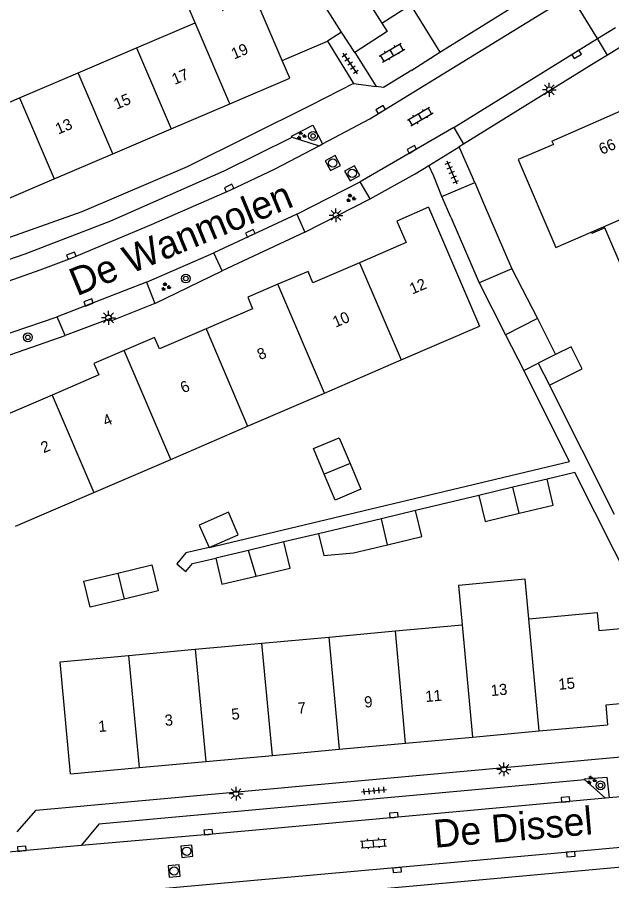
# Model space of a CAD drawing. Extents: x 137999 to 141000, y 397500 to 400501.
# Drawn here: x 138750.8 to 138804.1, y 400207.3 to 400284.6 of the extents above; entities that cross this region are included whole.
import ezdxf

# ---------------------------------------------------------------- set-up
doc = ezdxf.new("R2010")
doc.units = 0
for name, color, linetype in [('gg-afsc-erfafscheiding', 7, 'Continuous'), ('gg-afsc-muur', 7, 'Continuous'), ('gg-anno-huisnummerreeks BGT', 7, 'Continuous'), ('gg-anno-openbare ruimte label', 7, 'Continuous'), ('gg-bbg-bijgebouw', 7, 'Continuous'), ('gg-bbg-gedigitaliseerde bebouwing', 7, 'Continuous'), ('gg-bbg-gedigitaliseerde bijgebouw', 7, 'Continuous'), ('gg-bbg-hoofdgebouw', 7, 'Continuous'), ('gg-bbg-luifel en loopbrug', 7, 'Continuous'), ('gg-bbg-tussenscheiding', 7, 'Continuous'), ('gg-knt-verharding', 7, 'Continuous'), ('gg-knt-verharding nz', 7, 'Continuous'), ('gt-grn-vlakafsluiter', 7, 'Continuous'), ('gt-grn-weggrens', 7, 'Continuous'), ('gt-symb-boom', 7, 'Continuous'), ('gt-symb-groenvak', 7, 'Continuous'), ('gt-symb-klinker verharding', 7, 'Continuous'), ('gt-symb-kolk', 7, 'Continuous'), ('gt-symb-lichtmast', 7, 'Continuous'), ('gt-symb-rioolschacht', 7, 'Continuous'), ('gt-symb-tegel verharding', 7, 'Continuous')]:
    doc.layers.add(name, color=color, linetype=linetype)

# ---------------------------------------------------------------- blocks, each defined once
blk = doc.blocks.new('gt0-TEG1')
at = {"layer": 'gt-symb-tegel verharding'}
for p, q in [((-1.125, 0), (1.125, 0)), ((-0.9, -0.25), (-0.9, 0.25)), ((-0.45, -0.25), (-0.45, 0.25)), ((0, -0.25), (0, 0.25)), ((0.45, -0.25), (0.45, 0.25)), ((0.9, -0.25), (0.9, 0.25))]:
    blk.add_line(p, q, dxfattribs=at)
blk = doc.blocks.new('gt0-KL1')
at = {"layer": 'gt-symb-klinker verharding'}
for p, q in [((-1.15, 0.3), (1.15, 0.3)), ((-1, -0.3), (-1, 0.3)), ((-0.5, 0.3), (-0.5, 0.45)), ((0, -0.3), (0, 0.3)), ((0.5, 0.3), (0.5, 0.45)), ((1, -0.3), (1, 0.3)), ((-1.15, -0.3), (1.15, -0.3)), ((-0.5, -0.45), (-0.5, -0.3)), ((0.5, -0.45), (0.5, -0.3))]:
    blk.add_line(p, q, dxfattribs=at)
blk = doc.blocks.new('gt0-KOLK')
at = {"layer": 'gt-symb-kolk'}
blk.add_lwpolyline([(0, 0), (0.375, 0), (0.375, 0.4), (-0.375, 0.4), (-0.375, 0), (0, 0)], dxfattribs=at)
blk = doc.blocks.new('gt0-LMAST')
at = {"layer": 'gt-symb-lichtmast'}
for p, q in [((-0.182, 0.173), (-0.447, 0.438)), ((-0.005, 0.246), (-0.005, 0.621)), ((0.172, 0.173), (0.437, 0.438)), ((-0.255, -0.004), (-0.63, -0.004)), ((-0.182, -0.181), (-0.447, -0.446)), ((-0.005, -0.254), (-0.005, -0.629)), ((0.437, -0.446), (0.172, -0.181)), ((0.245, -0.004), (0.62, -0.004))]:
    blk.add_line(p, q, dxfattribs=at)
blk.add_circle((-0.005, -0.004), 0.25, dxfattribs=at)
blk = doc.blocks.new('gt0-RS')
at = {"layer": 'gt-symb-rioolschacht'}
blk.add_lwpolyline([(-0.5, -0.5), (0.5, -0.5), (0.5, 0.5), (-0.5, 0.5)], close=True, dxfattribs=at)
blk.add_circle((0, 0), 0.375, dxfattribs=at)
blk = doc.blocks.new('gt0-BOOM')
at = {"layer": 'gt-symb-boom'}
for radius in [0.4, 0.2]:
    blk.add_circle((0, 0), radius, dxfattribs=at)
blk = doc.blocks.new('gt0-GRVAK')
at = {"layer": 'gt-symb-groenvak'}
for p, q in [((-0.11, 0.189), (-0.228, 0.24)), ((-0.182, 0.153), (0.088, 0.153)), ((-0.091, 0.211), (-0.156, 0.322)), ((-0.047, 0.214), (-0.047, 0.393)), ((-0.004, 0.211), (0.061, 0.322)), ((0.015, 0.189), (0.133, 0.24)), ((0.262, -0.052), (0.197, 0.059)), ((0.305, -0.049), (0.305, 0.13)), ((0.349, -0.052), (0.414, 0.059)), ((-0.245, -0.228), (-0.363, -0.177)), ((-0.318, -0.264), (-0.047, -0.264)), ((-0.226, -0.206), (-0.291, -0.095)), ((-0.183, -0.203), (-0.183, -0.024)), ((-0.139, -0.206), (-0.074, -0.095)), ((-0.12, -0.228), (-0.002, -0.177)), ((0.243, -0.074), (0.125, -0.023)), ((0.17, -0.11), (0.441, -0.11)), ((0.368, -0.074), (0.486, -0.023))]:
    blk.add_line(p, q, dxfattribs=at)

msp = doc.modelspace()

# ---------------------------------------------------------------- linework, layer by layer
at = {"layer": 'gg-afsc-erfafscheiding'}
for p, q in [((138788.668, 400281.478), (138795.599, 400285.786)), ((138774.536, 400280.74), (138778.607, 400282.48)), ((138802.659, 400280.571), (138790.791, 400273.24)), ((138790.791, 400273.24), (138790.417, 400273.003)), ((138791.799, 400269.817), (138790.417, 400273.003)), ((138776.556, 400265.354), (138782.411, 400268.341)), ((138763.119, 400258.978), (138769.157, 400261.877)), ((138748.898, 400253.957), (138755.073, 400256.095)), ((138804.323, 400240.051), (138798.494, 400251.659)), ((138792.169, 400241.771), (138786.497, 400240.405)), ((138777.791, 400238.327), (138774.697, 400237.599))]:
    msp.add_line(p, q, dxfattribs=at)
for points in [[(138783.475, 400284.088), (138786.036, 400285.707), (138788.668, 400281.478)], [(138767.979, 400237.114), (138800.295, 400244.813), (138796.192, 400252.972)], [(138806.426, 400229.981), (138806.12, 400233.229), (138800.79, 400243.828), (138798.289, 400243.231)], [(138767.979, 400237.114), (138765.881, 400236.619), (138765.077, 400235.648), (138765.904, 400234.964), (138766.479, 400235.658), (138768.576, 400236.153)]]:
    msp.add_lwpolyline(points, dxfattribs=at)
at = {"layer": 'gg-afsc-muur'}
for p, q in [((138788.861, 400268.555), (138788.139, 400270.357)), ((138750.769, 400211.637), (138752.471, 400213.564))]:
    msp.add_line(p, q, dxfattribs=at)
at = {"layer": 'gg-bbg-bijgebouw'}
for p, q in [((138781.041, 400281.435), (138779.865, 400283.281)), ((138788.861, 400268.555), (138791.799, 400269.817)), ((138791.799, 400269.817), (138792.599, 400267.954)), ((138789.661, 400266.692), (138788.861, 400268.555)), ((138792.599, 400267.954), (138795.14, 400262.075)), ((138789.661, 400266.692), (138792.2, 400260.811))]:
    msp.add_line(p, q, dxfattribs=at)
for points in [[(138779.865, 400283.281), (138777.04, 400287.719), (138779.959, 400289.611), (138783.475, 400284.088)], [(138783.475, 400284.088), (138783.96, 400283.327), (138781.041, 400281.435)]]:
    msp.add_lwpolyline(points, dxfattribs=at)
at = {"layer": 'gg-bbg-gedigitaliseerde bebouwing'}
for p, q in [((138761.48, 400281.875), (138766.722, 400284.113)), ((138756.237, 400279.637), (138761.48, 400281.875)), ((138750.995, 400277.4), (138756.237, 400279.637)), ((138787.663, 400267.591), (138792.239, 400256.931)), ((138785.213, 400253.904), (138792.239, 400256.931)), ((138778.316, 400250.933), (138785.213, 400253.904)), ((138771.437, 400247.97), (138778.316, 400250.933)), ((138764.54, 400244.999), (138771.437, 400247.97)), ((138757.652, 400242.032), (138764.54, 400244.999)), ((138750.634, 400239.009), (138757.652, 400242.032)), ((138796.639, 400230.723), (138802.793, 400231.287)), ((138802.793, 400231.287), (138802.941, 400229.664)), ((138784.69, 400229.629), (138790.664, 400230.176)), ((138778.704, 400229.081), (138784.69, 400229.629)), ((138766.744, 400227.986), (138772.719, 400228.533)), ((138772.719, 400228.533), (138778.704, 400229.081)), ((138760.749, 400227.437), (138766.744, 400227.986)), ((138754.634, 400226.875), (138760.749, 400227.437))]:
    msp.add_line(p, q, dxfattribs=at)
for points in [[(138766.722, 400284.113), (138765.343, 400287.33), (138767.825, 400288.394), (138769.208, 400285.168)], [(138745.743, 400275.158), (138744.595, 400278.443), (138746.894, 400279.424), (138748.042, 400276.139), (138750.995, 400277.4)], [(138806.858, 400257.885), (138803.465, 400265.736), (138802.299, 400265.232), (138802.251, 400265.343)], [(138796.639, 400230.723), (138796.313, 400234.265), (138790.338, 400233.715), (138790.664, 400230.176)]]:
    msp.add_lwpolyline(points, dxfattribs=at)
at = {"layer": 'gg-bbg-gedigitaliseerde bijgebouw'}
for p, q in [((138795.14, 400262.075), (138797.416, 400257.606)), ((138792.2, 400260.811), (138794.57, 400256.157)), ((138797.416, 400257.606), (138794.57, 400256.157)), ((138799.047, 400254.403), (138797.498, 400253.629)), ((138797.498, 400253.629), (138798.494, 400251.659)), ((138780.619, 400244.628), (138778.312, 400243.666)), ((138798.289, 400243.231), (138795.225, 400242.5)), ((138795.225, 400242.5), (138792.169, 400241.771)), ((138786.497, 400240.405), (138783.433, 400239.674)), ((138783.433, 400239.674), (138777.791, 400238.327)), ((138774.697, 400237.599), (138771.506, 400236.845)), ((138771.506, 400236.845), (138768.576, 400236.153))]:
    msp.add_line(p, q, dxfattribs=at)
for points in [[(138798.494, 400251.659), (138801.419, 400253.121), (138800.432, 400255.096), (138799.047, 400254.403)], [(138780.619, 400244.628), (138781.581, 400242.321), (138779.274, 400241.359), (138778.312, 400243.666)], [(138795.79, 400240.178), (138798.844, 400240.906), (138798.289, 400243.231)], [(138792.169, 400241.771), (138792.725, 400239.447), (138795.79, 400240.178)], [(138767.979, 400237.114), (138770.593, 400238.254), (138769.719, 400240.259), (138767.105, 400239.119), (138767.979, 400237.114)], [(138783.988, 400237.349), (138787.052, 400238.08), (138786.497, 400240.405)], [(138777.791, 400238.327), (138778.256, 400236.382), (138780.934, 400236.62), (138783.988, 400237.349)], [(138772.193, 400234.541), (138775.249, 400235.263), (138774.697, 400237.599)], [(138759.797, 400234.817), (138762.851, 400235.547), (138763.409, 400233.213), (138760.366, 400232.485)], [(138768.576, 400236.153), (138769.127, 400233.817), (138772.193, 400234.541)], [(138760.366, 400232.485), (138757.302, 400231.752), (138756.739, 400234.085), (138759.797, 400234.817)]]:
    msp.add_lwpolyline(points, dxfattribs=at)
at = {"layer": 'gg-bbg-hoofdgebouw'}
for p, q in [((138774.536, 400280.74), (138772.11, 400286.399)), ((138775.222, 400279.14), (138774.536, 400280.74)), ((138769.831, 400276.841), (138775.222, 400279.14)), ((138764.58, 400274.602), (138769.831, 400276.841)), ((138759.352, 400272.373), (138764.58, 400274.602)), ((138754.098, 400270.133), (138759.352, 400272.373)), ((138748.847, 400267.894), (138754.098, 400270.133)), ((138802.941, 400229.664), (138806.426, 400229.981)), ((138755.563, 400216.821), (138754.634, 400226.875)), ((138797.564, 400220.668), (138803.708, 400221.231)), ((138785.604, 400219.573), (138791.589, 400220.121)), ((138791.589, 400220.121), (138797.564, 400220.668)), ((138779.639, 400219.026), (138785.604, 400219.573)), ((138767.679, 400217.931), (138773.664, 400218.479)), ((138773.664, 400218.479), (138779.639, 400219.026)), ((138761.704, 400217.384), (138767.679, 400217.931)), ((138755.563, 400216.821), (138761.704, 400217.384))]:
    msp.add_line(p, q, dxfattribs=at)
for points in [[(138798.723, 400273.505), (138806.407, 400276.881), (138808.343, 400272.394), (138807.285, 400271.938), (138808.74, 400268.415), (138811.053, 400269.417), (138811.113, 400269.279)], [(138798.723, 400273.505), (138798.848, 400273.203), (138795.687, 400271.855), (138799.082, 400263.978), (138802.251, 400265.343)], [(138787.663, 400267.591), (138784.814, 400266.339), (138785.64, 400264.416), (138781.474, 400262.617)], [(138781.474, 400262.617), (138777.297, 400260.814), (138776.871, 400261.843), (138774.153, 400260.681)], [(138774.153, 400260.681), (138771.441, 400259.521), (138771.883, 400258.49), (138767.708, 400256.69)], [(138767.708, 400256.69), (138763.53, 400254.888), (138763.091, 400255.916), (138760.365, 400254.746)], [(138760.365, 400254.746), (138757.649, 400253.58), (138758.099, 400252.565), (138753.905, 400250.763)], [(138753.905, 400250.763), (138749.729, 400248.968), (138748.908, 400250.91), (138746.059, 400249.667), (138747.013, 400247.479), (138744.991, 400246.619)], [(138807.033, 400223.311), (138803.548, 400222.994), (138803.708, 400221.231)]]:
    msp.add_lwpolyline(points, dxfattribs=at)
at = {"layer": 'gg-bbg-luifel en loopbrug'}
for p, q in [((138797.416, 400257.606), (138799.047, 400254.403)), ((138794.57, 400256.157), (138796.192, 400252.972)), ((138796.192, 400252.972), (138797.498, 400253.629))]:
    msp.add_line(p, q, dxfattribs=at)
msp.add_lwpolyline([(138778.312, 400243.666), (138777.35, 400245.974), (138779.657, 400246.936), (138780.619, 400244.628)], dxfattribs=at)
at = {"layer": 'gg-bbg-tussenscheiding'}
for p, q in [((138769.831, 400276.841), (138766.722, 400284.113)), ((138761.48, 400281.875), (138764.58, 400274.602)), ((138759.352, 400272.373), (138756.237, 400279.637)), ((138750.995, 400277.4), (138754.098, 400270.133)), ((138802.251, 400265.343), (138811.113, 400269.279)), ((138781.474, 400262.617), (138785.213, 400253.904)), ((138795.14, 400262.075), (138792.2, 400260.811)), ((138778.316, 400250.933), (138774.153, 400260.681)), ((138767.708, 400256.69), (138771.437, 400247.97)), ((138764.54, 400244.999), (138760.365, 400254.746)), ((138753.905, 400250.763), (138757.652, 400242.032)), ((138795.79, 400240.178), (138795.225, 400242.5)), ((138783.988, 400237.349), (138783.433, 400239.674)), ((138772.193, 400234.541), (138771.506, 400236.845)), ((138759.797, 400234.817), (138760.366, 400232.485)), ((138790.664, 400230.176), (138791.589, 400220.121)), ((138797.564, 400220.668), (138796.639, 400230.723)), ((138785.604, 400219.573), (138784.69, 400229.629)), ((138773.664, 400218.479), (138772.719, 400228.533)), ((138778.704, 400229.081), (138779.639, 400219.026)), ((138766.744, 400227.986), (138767.679, 400217.931)), ((138760.749, 400227.437), (138761.704, 400217.384))]:
    msp.add_line(p, q, dxfattribs=at)
at = {"layer": 'gg-knt-verharding'}
for p, q in [((138802.805, 400282.692), (138800.409, 400286.578)), ((138802.805, 400282.692), (138804.426, 400283.693)), ((138789.928, 400274.736), (138802.805, 400282.692)), ((138805.934, 400282.594), (138803.712, 400281.221)), ((138781.041, 400281.435), (138782.965, 400278.397)), ((138786.162, 400279.869), (138788.668, 400281.478)), ((138803.712, 400281.221), (138802.659, 400280.571)), ((138789.928, 400274.736), (138790.791, 400273.24)), ((138775.416, 400273.877), (138777.846, 400273.101)), ((138777.846, 400273.101), (138778.149, 400273.261)), ((138787.695, 400271.341), (138790.417, 400273.003)), ((138788.139, 400270.357), (138787.695, 400271.341)), ((138775.837, 400266.98), (138781.534, 400269.852)), ((138782.411, 400268.341), (138781.534, 400269.852)), ((138775.837, 400266.98), (138776.556, 400265.354)), ((138776.556, 400265.354), (138769.157, 400261.877)), ((138762.381, 400260.889), (138768.391, 400263.494)), ((138769.157, 400261.877), (138768.391, 400263.494)), ((138762.381, 400260.889), (138763.119, 400258.978)), ((138748.264, 400255.685), (138754.357, 400257.761)), ((138755.073, 400256.095), (138754.357, 400257.761)), ((138752.471, 400213.564), (138807.463, 400218.583)), ((138830.002, 400216.975), (138803.848, 400214.685)), ((138803.531, 400214.655), (138801.665, 400216.296)), ((138803.848, 400214.685), (138803.531, 400214.655)), ((138756.507, 400210.397), (138733.914, 400208.347))]:
    msp.add_line(p, q, dxfattribs=at)
for points in [[(138778.149, 400273.261), (138782.392, 400275.514), (138800.409, 400286.578)], [(138786.162, 400279.869), (138783.622, 400278.311), (138782.965, 400278.397)], [(138780.935, 400278.662), (138777.08, 400276.7), (138766.029, 400271.202), (138756.584, 400267.187), (138743.153, 400262.43)], [(138775.416, 400273.877), (138775.37, 400273.957), (138777.284, 400274.942), (138778.149, 400273.261)], [(138744.094, 400259.034), (138745.235, 400261.264), (138751.502, 400263.409), (138759.17, 400266.365), (138769.321, 400270.843), (138775.416, 400273.877)], [(138782.411, 400268.341), (138786.463, 400270.588), (138787.695, 400271.341)], [(138763.119, 400258.978), (138759.239, 400257.415), (138759.138, 400257.629), (138755.073, 400256.095)], [(138801.665, 400216.296), (138758.092, 400212.332), (138756.507, 400210.397)], [(138801.665, 400216.296), (138801.655, 400216.378), (138803.659, 400216.537), (138803.848, 400214.685)], [(138759.079, 400206.1), (138760.99, 400204.495), (138805.321, 400208.515), (138806.953, 400210.411)]]:
    msp.add_lwpolyline(points, dxfattribs=at)
at = {"layer": 'gg-knt-verharding nz'}
for p, q in [((138778.607, 400282.48), (138780.935, 400278.662)), ((138789.928, 400274.736), (138781.534, 400269.852)), ((138775.837, 400266.98), (138768.391, 400263.494)), ((138762.381, 400260.889), (138754.357, 400257.761)), ((138806.953, 400210.411), (138759.079, 400206.1))]:
    msp.add_line(p, q, dxfattribs=at)
for points in [[(138744.094, 400259.034), (138749.956, 400260.971), (138752.841, 400261.981), (138755.698, 400263.068), (138762.808, 400266.03), (138769.863, 400269.122), (138773.891, 400271.038), (138777.846, 400273.101)], [(138803.531, 400214.655), (138767.932, 400211.406), (138756.507, 400210.397)]]:
    msp.add_lwpolyline(points, dxfattribs=at)
at = {"layer": 'gt-grn-vlakafsluiter'}
msp.add_line((138779.865, 400283.281), (138778.607, 400282.48), dxfattribs=at)
at = {"layer": 'gt-grn-weggrens'}
for p, q in [((138803.712, 400281.221), (138802.805, 400282.692)), ((138780.935, 400278.662), (138782.965, 400278.397))]:
    msp.add_line(p, q, dxfattribs=at)

# ---------------------------------------------------------------- block references
at = {"layer": 'gt-symb-boom'}
for p in [(138777.305, 400273.965), (138765.894, 400261.202), (138751.73, 400255.933), (138803.077, 400215.788)]:
    msp.add_blockref('gt0-BOOM', p, dxfattribs=at)
at = {"layer": 'gt-symb-groenvak'}
for p in [(138776.24, 400273.997), (138780.676, 400268.405), (138764.086, 400260.462), (138802.251, 400216.268)]:
    msp.add_blockref('gt0-GRVAK', p, dxfattribs=at)
at = {"layer": 'gt-symb-klinker verharding'}
for p, rotation in [((138784.377, 400281.434), 30.334805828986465), ((138786.918, 400275.712), 30.718190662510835), ((138782.725, 400210.59), 4.934985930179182)]:
    msp.add_blockref('gt0-KL1', p, dxfattribs=dict(at, rotation=rotation))
at = {"layer": 'gt-symb-kolk'}
for p, rotation in [((138800.83, 400281.453), -147.7881026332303), ((138783.473, 400276.165), 31.05216071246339), ((138786.26, 400272.598), 29.026766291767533), ((138769.863, 400269.122), 25.283480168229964), ((138771.76, 400265.071), 25.079178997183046), ((138755.698, 400263.068), 20.971710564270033), ((138757.246, 400258.869), 21.15264520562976), ((138799.954, 400214.329), 5.106241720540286), ((138784.553, 400212.928), 5.220361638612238), ((138767.932, 400211.406), 5.22036164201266), ((138751.198, 400209.916), 5.163306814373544), ((138800.405, 400209.833), -174.95083353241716), ((138784.833, 400208.413), -174.7796383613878)]:
    msp.add_blockref('gt0-KOLK', p, dxfattribs=dict(at, rotation=rotation))
at = {"layer": 'gt-symb-lichtmast'}
for p in [(138798.492, 400278.114), (138779.363, 400266.866), (138758.961, 400257.678), (138794.417, 400217.234), (138770.401, 400215.055)]:
    msp.add_blockref('gt0-LMAST', p, dxfattribs=at)
at = {"layer": 'gt-symb-rioolschacht'}
for p, rotation in [((138779.073, 400271.548), 27.974729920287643), ((138780.812, 400270.624), 29.02676629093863), ((138765.98, 400209.892), 5.277406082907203), ((138764.846, 400208.123), 5.277406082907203)]:
    msp.add_blockref('gt0-RS', p, dxfattribs=dict(at, rotation=rotation))
at = {"layer": 'gt-symb-tegel verharding'}
for p, rotation in [((138780.62, 400280.472), -55.67439803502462), ((138789.751, 400270.713), -66.53799977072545), ((138782.773, 400215.313), 5.625060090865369)]:
    msp.add_blockref('gt0-TEG1', p, dxfattribs=dict(at, rotation=rotation))

# ---------------------------------------------------------------- texts
at = {"layer": 'gg-anno-huisnummerreeks BGT'}
for s, rotation, p in [('19', 23.1, (138770.221, 400280.812)), ('17', 23.1, (138764.897, 400278.542)), ('15', 23.1, (138759.694, 400276.324)), ('13', 23.1, (138754.454, 400274.089)), ('66', 23.3, (138803.192, 400272.273)), ('12', 23.3, (138786.209, 400259.761)), ('10', 23.3, (138779.321, 400256.787)), ('8', 23.3, (138772.55, 400253.877)), ('6', 23.3, (138765.662, 400250.907)), ('4', 23.3, (138758.714, 400247.931)), ('2', 23.3, (138753.153, 400245.542)), ('15', 5.2, (138799.342, 400224.346)), ('13', 5.2, (138793.283, 400223.792)), ('11', 5.2, (138787.41, 400223.254)), ('7', 5.2, (138775.963, 400222.205)), ('9', 5.2, (138781.937, 400222.752)), ('5', 5.2, (138770.023, 400221.661)), ('1', 5.2, (138758.091, 400220.568)), ('3', 5.2, (138764.043, 400221.113))]:
    msp.add_text(s, height=1, rotation=rotation, dxfattribs=at).set_placement(p)
at = {"layer": 'gg-anno-openbare ruimte label'}
for s, rotation, p in [('De Wanmolen', 22.5, (138756.127, 400259.598)), ('De Dissel', 4.9, (138788.207, 400210.2))]:
    msp.add_text(s, height=2.5, rotation=rotation, dxfattribs=at).set_placement(p)

doc.saveas('drawing.dxf')
